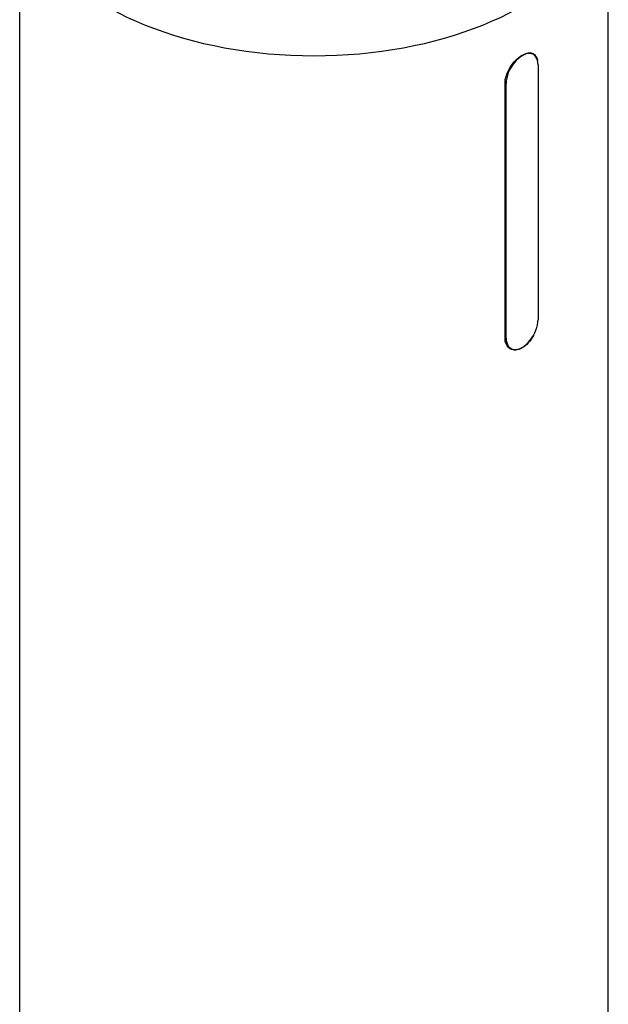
# Model space of a CAD drawing. Header units: millimetres. Extents: x 0 to 4378, y 0 to 2376.
# Tile 262 of 299: x 2666 to 2752, y 1366 to 1510. Entities that reach past the tile are written whole.
import ezdxf

# ---------------------------------------------------------------- set-up
doc = ezdxf.new("R2010")
doc.units = ezdxf.units.MM
doc.header["$LTSCALE"] = 0.2
doc.layers.add('01_Object Line', color=4, linetype='Continuous')

# ---------------------------------------------------------------- blocks, each defined once
blk = doc.blocks.new('A$Ce83b9b79')
for p, q in [((46.47, 330.4), (46.47, 502.8)), ((132.47, 330.4), (132.47, 500.61)), ((121.53, 485.05), (121.09, 485.3)), ((122.21, 483.54), (122.21, 446.31)), ((117.54, 480.84), (117.38, 480.94)), ((117.38, 443.63), (117.38, 480.86)), ((117.54, 443.61), (117.54, 480.84)), ((117.54, 443.61), (117.38, 443.71)), ((118.23, 442.1), (117.75, 442.38))]:
    blk.add_line(p, q)
for centre, major_axis, start_param, end_param in [((89.47, 509.71), (-43, 0), 0.349833, 2.791759), ((119.88, 482.19), (1.65, 2.86), 5.497787, 8.63938), ((119.88, 444.96), (-1.65, -2.86), 5.497787, 8.63938)]:
    blk.add_ellipse(centre, major_axis=major_axis, ratio=0.57735, start_param=start_param, end_param=end_param)
for points, knots in [([(117.38, 480.86), (117.38, 481.21), (117.44, 481.61), (117.71, 482.43), (117.91, 482.84), (118.36, 483.56), (118.64, 483.93), (119.25, 484.54), (119.58, 484.79), (119.88, 484.97)], [0, 0, 0, 0, 0.128131, 0.128131, 0.2562619, 0.2562619, 0.3843927, 0.3843927, 0.5125235, 0.5125235, 0.5125235, 0.5125235]), ([(119.88, 484.97), (120.18, 485.14), (120.5, 485.26), (121.07, 485.33), (121.33, 485.28), (121.73, 485.05), (121.9, 484.85), (122.08, 484.45), (122.12, 484.29), (122.15, 484.12)], [0.5125235, 0.5125235, 0.5125235, 0.5125235, 0.6406543, 0.6406543, 0.768785, 0.768785, 0.896916, 0.896916, 0.9630331, 0.9630331, 0.9630331, 0.9630331]), ([(119.88, 442.18), (119.58, 442.01), (119.25, 441.9), (118.64, 441.85), (118.36, 441.91), (117.91, 442.17), (117.71, 442.39), (117.44, 442.94), (117.38, 443.28), (117.38, 443.63)], [-0.5125235, -0.5125235, -0.5125235, -0.5125235, -0.3843927, -0.3843927, -0.2562619, -0.2562619, -0.128131, -0.128131, 0, 0, 0, 0]), ([(121.57, 444.08), (121.56, 444.06), (121.54, 444.03), (121.33, 443.63), (121.07, 443.25), (120.5, 442.62), (120.18, 442.36), (119.88, 442.18)], [-0.7775276, -0.7775276, -0.7775276, -0.7775276, -0.768785, -0.768785, -0.6406543, -0.6406543, -0.5125235, -0.5125235, -0.5125235, -0.5125235])]:
    blk.add_open_spline(points, degree=3, knots=knots)

msp = doc.modelspace()

# ---------------------------------------------------------------- block references
at = {"layer": '01_Object Line'}
msp.add_blockref('A$Ce83b9b79', (2619.305, 1019.576), dxfattribs=at)

doc.saveas('drawing.dxf')
